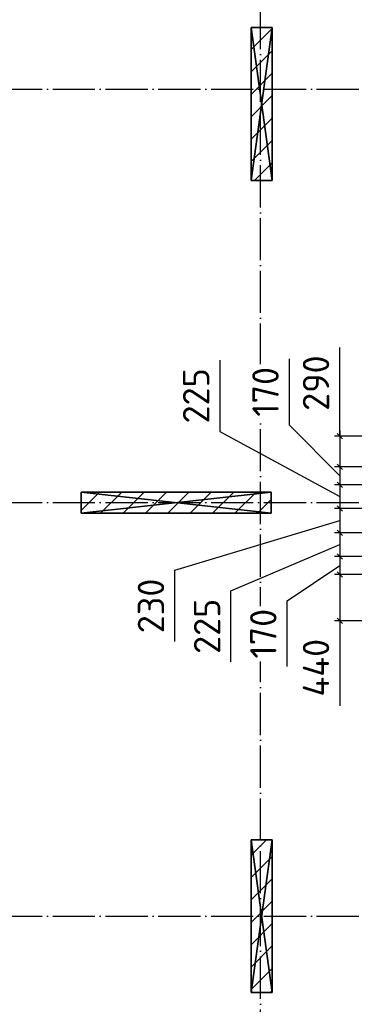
# Model space of a CAD drawing. Header units: millimetres. Extents: x 40580 to 559114, y -343730 to 81020.
# Tile 500 of 656: x 387216 to 390387, y -55257 to -45923. Entities that reach past the tile are written whole.
import ezdxf

# ---------------------------------------------------------------- set-up
doc = ezdxf.new("R2010")
doc.units = ezdxf.units.MM
doc.linetypes.add('______11', pattern=[500, 400, -50, 0, -50])
doc.linetypes.add('______5', pattern=[1100, 800, -100, 100, -100])
for name, color, linetype in [('_________1_', 7, 'Continuous'), ('_________2_', 7, 'Continuous'), ('___________________', 253, '______5'), ('Тонкие', 7, 'Continuous')]:
    doc.layers.add(name, color=color, linetype=linetype)
doc.styles.add('ISOCPEUR', font='isocpeur.ttf')
doc.dimstyles.new('СПДС', dxfattribs={"dimscale": 125, "dimtxt": 250, "dimasz": 50, "dimexe": 50, "dimexo": 10, "dimgap": 100, "dimtad": 1, "dimdec": 0, "dimtxsty": 'ISOCPEUR', "dimblk": 'OBLIQUE', "dimcen": 50, "dimdle": 50, "dimadec": 0, "dimazin": 2, "dimtfac": 0.75, "dimtdec": 0, "dimtmove": 1, "dimatfit": 3, "dimfxl": 1, "dimtfill": 1, "dimtolj": 1, "dimarcsym": 1})

# ---------------------------------------------------------------- blocks, each defined once
blk = doc.blocks.new('_OBLIQUE')
at = {"color": 0, "linetype": 'ByBlock'}
blk.add_line((-0.5, -0.5), (0.5, 0.5), dxfattribs=at)
blk = doc.blocks.new('*D19270')
at = {"layer": 'Defpoints', "color": 0}
for p in [(391363.2, -51011), (390249.1, -51181), (391363.2, -51181)]:
    blk.add_point(p, dxfattribs=at)
at = {"layer": 'Тонкие', "color": 0, "lineweight": -2}
for p, q in [((390249.1, -50961), (390249.1, -51231)), ((391353.2, -51011), (390199.1, -51011)), ((389749.7, -51430.7), (390249.1, -51096)), ((391353.2, -51181), (390199.1, -51181)), ((389749.7, -52055.7), (389749.7, -51430.7))]:
    blk.add_line(p, q, dxfattribs=at)
at = {"layer": 'Тонкие', "color": 0, "lineweight": -2, "xscale": 50, "yscale": 50, "zscale": 50}
for p, rotation in [((390249.1, -51011), 270), ((390249.1, -51181), 90)]:
    blk.add_blockref('_OBLIQUE', p, dxfattribs=dict(at, rotation=rotation))
at = {"layer": 'Тонкие', "color": 0, "insert": (389524.7, -51743.2), "char_height": 250, "attachment_point": 5, "rotation": 90, "style": 'ISOCPEUR', "bg_fill": 3, "box_fill_scale": 1.1, "bg_fill_color": 256, "bg_fill_true_color": 13158600, "bg_fill_transparency": 0}
blk.add_mtext('\\A1;170', dxfattribs=at)
blk = doc.blocks.new('*D19271')
at = {"layer": 'Defpoints', "color": 0}
for p in [(391363.2, -51181), (390249.1, -51621), (391298.1, -51621)]:
    blk.add_point(p, dxfattribs=at)
at = {"layer": 'Тонкие', "color": 0, "lineweight": -2}
for p, q in [((390249.1, -51131), (390249.1, -51671)), ((391353.2, -51181), (390199.1, -51181)), ((391288.1, -51621), (390199.1, -51621)), ((390249.1, -51621), (390249.1, -52428.4))]:
    blk.add_line(p, q, dxfattribs=at)
at = {"layer": 'Тонкие', "color": 0, "lineweight": -2, "xscale": 50, "yscale": 50, "zscale": 50}
for p, rotation in [((390249.1, -51181), 90), ((390249.1, -51621), 270)]:
    blk.add_blockref('_OBLIQUE', p, dxfattribs=dict(at, rotation=rotation))
at = {"layer": 'Тонкие', "color": 0, "insert": (390024.1, -52065.9), "char_height": 250, "attachment_point": 5, "rotation": 90, "style": 'ISOCPEUR', "bg_fill": 3, "box_fill_scale": 1.1, "bg_fill_color": 256, "bg_fill_true_color": 13158600, "bg_fill_transparency": 0}
blk.add_mtext('\\A1;440', dxfattribs=at)
blk = doc.blocks.new('*D19272')
at = {"layer": 'Defpoints', "color": 0}
for p in [(391328.2, -50786), (390249.1, -51011), (391363.2, -51011)]:
    blk.add_point(p, dxfattribs=at)
at = {"layer": 'Тонкие', "color": 0, "lineweight": -2}
for p, q in [((390249.1, -50736), (390249.1, -51061)), ((391318.2, -50786), (390199.1, -50786)), ((389217, -51335.6), (390249.1, -50898.5)), ((391353.2, -51011), (390199.1, -51011)), ((389217, -52010.6), (389217, -51335.6))]:
    blk.add_line(p, q, dxfattribs=at)
at = {"layer": 'Тонкие', "color": 0, "lineweight": -2, "xscale": 50, "yscale": 50, "zscale": 50}
for p, rotation in [((390249.1, -50786), 90), ((390249.1, -51011), 270)]:
    blk.add_blockref('_OBLIQUE', p, dxfattribs=dict(at, rotation=rotation))
at = {"layer": 'Тонкие', "color": 0, "insert": (388992, -51673.1), "char_height": 250, "attachment_point": 5, "rotation": 90, "style": 'ISOCPEUR', "bg_fill": 3, "box_fill_scale": 1.1, "bg_fill_color": 256, "bg_fill_true_color": 13158600, "bg_fill_transparency": 0}
blk.add_mtext('\\A1;225', dxfattribs=at)
blk = doc.blocks.new('*D19273')
at = {"layer": 'Defpoints', "color": 0}
for p in [(391328.2, -50556), (390249.1, -50786), (391328.2, -50786)]:
    blk.add_point(p, dxfattribs=at)
at = {"layer": 'Тонкие', "color": 0, "lineweight": -2}
for p, q in [((391318.2, -50556), (390199.1, -50556)), ((390249.1, -50506), (390249.1, -50836)), ((388685, -51142.5), (390249.1, -50671)), ((391318.2, -50786), (390199.1, -50786)), ((388685, -51817.5), (388685, -51142.5))]:
    blk.add_line(p, q, dxfattribs=at)
at = {"layer": 'Тонкие', "color": 0, "lineweight": -2, "xscale": 50, "yscale": 50, "zscale": 50}
for p, rotation in [((390249.1, -50556), 90), ((390249.1, -50786), 270)]:
    blk.add_blockref('_OBLIQUE', p, dxfattribs=dict(at, rotation=rotation))
at = {"layer": 'Тонкие', "color": 0, "insert": (388460, -51480), "char_height": 250, "attachment_point": 5, "rotation": 90, "style": 'ISOCPEUR', "bg_fill": 3, "box_fill_scale": 1.1, "bg_fill_color": 256, "bg_fill_true_color": 13158600, "bg_fill_transparency": 0}
blk.add_mtext('\\A1;230', dxfattribs=at)
blk = doc.blocks.new('*D19274')
at = {"layer": 'Defpoints', "color": 0}
for p in [(391363.2, -50331), (390249.1, -50556), (391328.2, -50556)]:
    blk.add_point(p, dxfattribs=at)
at = {"layer": 'Тонкие', "color": 0, "lineweight": -2}
for p, q in [((389113, -49151), (389113, -49826)), ((389113, -49826), (390249.1, -50443.5)), ((390249.1, -50281), (390249.1, -50606)), ((391353.2, -50331), (390199.1, -50331)), ((391318.2, -50556), (390199.1, -50556))]:
    blk.add_line(p, q, dxfattribs=at)
at = {"layer": 'Тонкие', "color": 0, "lineweight": -2, "xscale": 50, "yscale": 50, "zscale": 50}
for p, rotation in [((390249.1, -50331), 90), ((390249.1, -50556), 270)]:
    blk.add_blockref('_OBLIQUE', p, dxfattribs=dict(at, rotation=rotation))
at = {"layer": 'Тонкие', "color": 0, "insert": (388888, -49488.5), "char_height": 250, "attachment_point": 5, "rotation": 90, "style": 'ISOCPEUR', "bg_fill": 3, "box_fill_scale": 1.1, "bg_fill_color": 256, "bg_fill_true_color": 13158600, "bg_fill_transparency": 0}
blk.add_mtext('\\A1;225', dxfattribs=at)
blk = doc.blocks.new('*D19275')
at = {"layer": 'Defpoints', "color": 0}
for p in [(391363.2, -50161), (390249.1, -50331), (391363.2, -50331)]:
    blk.add_point(p, dxfattribs=at)
at = {"layer": 'Тонкие', "color": 0, "lineweight": -2}
for p, q in [((389770.3, -49137.8), (389770.3, -49762.8)), ((389770.3, -49762.8), (390249.1, -50246)), ((390249.1, -50111), (390249.1, -50381)), ((391353.2, -50161), (390199.1, -50161)), ((391353.2, -50331), (390199.1, -50331))]:
    blk.add_line(p, q, dxfattribs=at)
at = {"layer": 'Тонкие', "color": 0, "lineweight": -2, "xscale": 50, "yscale": 50, "zscale": 50}
for p, rotation in [((390249.1, -50161), 270), ((390249.1, -50331), 90)]:
    blk.add_blockref('_OBLIQUE', p, dxfattribs=dict(at, rotation=rotation))
at = {"layer": 'Тонкие', "color": 0, "insert": (389545.3, -49450.3), "char_height": 250, "attachment_point": 5, "rotation": 90, "style": 'ISOCPEUR', "bg_fill": 3, "box_fill_scale": 1.1, "bg_fill_color": 256, "bg_fill_true_color": 13158600, "bg_fill_transparency": 0}
blk.add_mtext('\\A1;170', dxfattribs=at)
blk = doc.blocks.new('*D19276')
at = {"layer": 'Defpoints', "color": 0}
for p in [(391298.1, -49871), (390249.1, -50161), (391363.2, -50161)]:
    blk.add_point(p, dxfattribs=at)
at = {"layer": 'Тонкие', "color": 0, "lineweight": -2}
for p, q in [((390249.1, -49871), (390249.1, -49030.4)), ((390249.1, -49821), (390249.1, -50211)), ((391288.1, -49871), (390199.1, -49871)), ((391353.2, -50161), (390199.1, -50161))]:
    blk.add_line(p, q, dxfattribs=at)
at = {"layer": 'Тонкие', "color": 0, "lineweight": -2, "xscale": 50, "yscale": 50, "zscale": 50}
for p, rotation in [((390249.1, -49871), 90), ((390249.1, -50161), 270)]:
    blk.add_blockref('_OBLIQUE', p, dxfattribs=dict(at, rotation=rotation))
at = {"layer": 'Тонкие', "color": 0, "insert": (390024.1, -49367.9), "char_height": 250, "attachment_point": 5, "rotation": 90, "style": 'ISOCPEUR', "bg_fill": 3, "box_fill_scale": 1.1, "bg_fill_color": 256, "bg_fill_true_color": 13158600, "bg_fill_transparency": 0}
blk.add_mtext('\\A1;290', dxfattribs=at)

msp = doc.modelspace()

# ---------------------------------------------------------------- linework, layer by layer
at = {"layer": '_________1_', "color": 253, "linetype": '______11'}
for p, q in [((387798.1, -50574, -3800), (387971.1, -50401, -3800)), ((388195.3, -50601, -3800), (388395.3, -50401, -3800)), ((388619.6, -50601, -3800), (388819.6, -50401, -3800)), ((389043.9, -50601, -3800), (389243.9, -50401, -3800)), ((389468.1, -50601, -3800), (389598.1, -50471.1, -3800))]:
    msp.add_line(p, q, dxfattribs=at)
at = {"layer": '_________1_', "color": 253, "linetype": '______5'}
for p, q in [((387983.2, -50601, -3800), (388183.2, -50401, -3800)), ((388407.5, -50601, -3800), (388607.5, -50401, -3800)), ((388831.7, -50601, -3800), (389031.7, -50401, -3800)), ((389256, -50601, -3800), (389456, -50401, -3800))]:
    msp.add_line(p, q, dxfattribs=at)
at = {"layer": '_________2_', "color": 253, "linetype": '______5'}
for p, q in [((389408.1, -46206.3, -3800), (389608.1, -46006.3, -3800)), ((389408.1, -46630.6, -3800), (389608.1, -46430.6, -3800)), ((389408.1, -47054.8, -3800), (389608.1, -46854.8, -3800)), ((389441.2, -47446, -3800), (389608.1, -47279.1, -3800)), ((389408.1, -53843.1, -3800), (389555.1, -53696, -3800)), ((389408.1, -54267.3, -3800), (389608.1, -54067.3, -3800)), ((389408.1, -54691.6, -3800), (389608.1, -54491.6, -3800)), ((389408.1, -55115.8, -3800), (389608.1, -54915.8, -3800))]:
    msp.add_line(p, q, dxfattribs=at)
at = {"layer": '_________2_', "color": 253, "linetype": '______11'}
for p, q in [((389408.1, -46418.4, -3800), (389608.1, -46218.4, -3800)), ((389408.1, -46842.7, -3800), (389608.1, -46642.7, -3800)), ((389408.1, -47267, -3800), (389608.1, -47067, -3800)), ((389408.1, -54055.2, -3800), (389608.1, -53855.2, -3800)), ((389408.1, -54479.5, -3800), (389608.1, -54279.5, -3800)), ((389408.1, -54903.7, -3800), (389608.1, -54703.7, -3800)), ((389590, -55146, -3800), (389608.1, -55128, -3800))]:
    msp.add_line(p, q, dxfattribs=at)
at = {"layer": '___________________', "color": 253, "linetype": '______11'}
for p, q in [((389498.1, -88711, -3800), (389498.1, -38631, -3800)), ((380028.1, -46581, -3800), (401368.1, -46581, -3800)), ((380028.1, -50501, -3800), (401368.1, -50501, -3800)), ((380028.1, -54421, -3800), (401368.1, -54421, -3800))]:
    msp.add_line(p, q, dxfattribs=at)

# ---------------------------------------------------------------- meshes
at = {"layer": '_________1_'}
mesh = msp.add_polyface(dxfattribs=at)
corners = [(387798.1, -50401, -7600), (387798.1, -50601, -7600), (387798.1, -50601, -4150), (387798.1, -50401, -4150)]
mesh.append_faces([[corners[k] for k in face] for face in [(1, 2, 0)]], dxfattribs={"vtx1": -1})
mesh.append_faces([[corners[k] for k in face] for face in [(2, 3, 0)]], dxfattribs={"vtx2": -1})
mesh = msp.add_polyface(dxfattribs=at)
corners = [(389598.1, -50401, -7600), (387798.1, -50401, -7600), (387798.1, -50401, -4150), (389598.1, -50401, -4150)]
mesh.append_faces([[corners[k] for k in face] for face in [(1, 2, 0)]], dxfattribs={"vtx1": -1})
mesh.append_faces([[corners[k] for k in face] for face in [(2, 3, 0)]], dxfattribs={"vtx2": -1})
mesh = msp.add_polyface(dxfattribs=at)
corners = [(389598.1, -50601, -4150), (389598.1, -50401, -4150), (387798.1, -50401, -4150), (387798.1, -50601, -4150)]
mesh.append_faces([[corners[k] for k in face] for face in [(1, 2, 0)]], dxfattribs={"vtx1": -1})
mesh.append_faces([[corners[k] for k in face] for face in [(2, 3, 0)]], dxfattribs={"vtx2": -1})
mesh = msp.add_polyface(dxfattribs=at)
corners = [(389598.1, -50401, -7600), (389598.1, -50601, -7600), (387798.1, -50601, -7600), (387798.1, -50401, -7600)]
mesh.append_faces([[corners[k] for k in face] for face in [(1, 2, 0)]], dxfattribs={"vtx1": -1})
mesh.append_faces([[corners[k] for k in face] for face in [(2, 3, 0)]], dxfattribs={"vtx2": -1})
mesh = msp.add_polyface(dxfattribs=at)
corners = [(389598.1, -50601, -7600), (389598.1, -50401, -7600), (389598.1, -50401, -4150), (389598.1, -50601, -4150)]
mesh.append_faces([[corners[k] for k in face] for face in [(1, 2, 0)]], dxfattribs={"vtx1": -1})
mesh.append_faces([[corners[k] for k in face] for face in [(2, 3, 0)]], dxfattribs={"vtx2": -1})
mesh = msp.add_polyface(dxfattribs=at)
corners = [(387798.1, -50601, -7600), (389598.1, -50601, -7600), (389598.1, -50601, -4150), (387798.1, -50601, -4150)]
mesh.append_faces([[corners[k] for k in face] for face in [(1, 2, 0)]], dxfattribs={"vtx1": -1})
mesh.append_faces([[corners[k] for k in face] for face in [(2, 3, 0)]], dxfattribs={"vtx2": -1})
at = {"layer": '_________2_'}
mesh = msp.add_polyface(dxfattribs=at)
corners = [(389408.1, -45996, -7600), (389408.1, -47446, -7600), (389408.1, -47446, -4150), (389408.1, -45996, -4150)]
mesh.append_faces([[corners[k] for k in face] for face in [(1, 2, 0)]], dxfattribs={"vtx1": -1})
mesh.append_faces([[corners[k] for k in face] for face in [(2, 3, 0)]], dxfattribs={"vtx2": -1})
mesh = msp.add_polyface(dxfattribs=at)
corners = [(389608.1, -45996, -7600), (389408.1, -45996, -7600), (389408.1, -45996, -4150), (389608.1, -45996, -4150)]
mesh.append_faces([[corners[k] for k in face] for face in [(1, 2, 0)]], dxfattribs={"vtx1": -1})
mesh.append_faces([[corners[k] for k in face] for face in [(2, 3, 0)]], dxfattribs={"vtx2": -1})
mesh = msp.add_polyface(dxfattribs=at)
corners = [(389608.1, -45996, -4150), (389408.1, -45996, -4150), (389408.1, -47446, -4150), (389608.1, -47446, -4150)]
mesh.append_faces([[corners[k] for k in face] for face in [(1, 2, 0)]], dxfattribs={"vtx1": -1})
mesh.append_faces([[corners[k] for k in face] for face in [(2, 3, 0)]], dxfattribs={"vtx2": -1})
mesh = msp.add_polyface(dxfattribs=at)
corners = [(389408.1, -45996, -7600), (389608.1, -45996, -7600), (389608.1, -47446, -7600), (389408.1, -47446, -7600)]
mesh.append_faces([[corners[k] for k in face] for face in [(1, 2, 0)]], dxfattribs={"vtx1": -1})
mesh.append_faces([[corners[k] for k in face] for face in [(2, 3, 0)]], dxfattribs={"vtx2": -1})
mesh = msp.add_polyface(dxfattribs=at)
corners = [(389608.1, -47446, -7600), (389608.1, -45996, -7600), (389608.1, -45996, -4150), (389608.1, -47446, -4150)]
mesh.append_faces([[corners[k] for k in face] for face in [(1, 2, 0)]], dxfattribs={"vtx1": -1})
mesh.append_faces([[corners[k] for k in face] for face in [(2, 3, 0)]], dxfattribs={"vtx2": -1})
mesh = msp.add_polyface(dxfattribs=at)
corners = [(389408.1, -47446, -7600), (389608.1, -47446, -7600), (389608.1, -47446, -4150), (389408.1, -47446, -4150)]
mesh.append_faces([[corners[k] for k in face] for face in [(1, 2, 0)]], dxfattribs={"vtx1": -1})
mesh.append_faces([[corners[k] for k in face] for face in [(2, 3, 0)]], dxfattribs={"vtx2": -1})
mesh = msp.add_polyface(dxfattribs=at)
corners = [(389408.1, -53696, -7600), (389408.1, -55146, -7600), (389408.1, -55146, -4150), (389408.1, -53696, -4150)]
mesh.append_faces([[corners[k] for k in face] for face in [(1, 2, 0)]], dxfattribs={"vtx1": -1})
mesh.append_faces([[corners[k] for k in face] for face in [(2, 3, 0)]], dxfattribs={"vtx2": -1})
mesh = msp.add_polyface(dxfattribs=at)
corners = [(389608.1, -53696, -7600), (389408.1, -53696, -7600), (389408.1, -53696, -4150), (389608.1, -53696, -4150)]
mesh.append_faces([[corners[k] for k in face] for face in [(1, 2, 0)]], dxfattribs={"vtx1": -1})
mesh.append_faces([[corners[k] for k in face] for face in [(2, 3, 0)]], dxfattribs={"vtx2": -1})
mesh = msp.add_polyface(dxfattribs=at)
corners = [(389608.1, -53696, -4150), (389408.1, -53696, -4150), (389408.1, -55146, -4150), (389608.1, -55146, -4150)]
mesh.append_faces([[corners[k] for k in face] for face in [(1, 2, 0)]], dxfattribs={"vtx1": -1})
mesh.append_faces([[corners[k] for k in face] for face in [(2, 3, 0)]], dxfattribs={"vtx2": -1})
mesh = msp.add_polyface(dxfattribs=at)
corners = [(389408.1, -53696, -7600), (389608.1, -53696, -7600), (389608.1, -55146, -7600), (389408.1, -55146, -7600)]
mesh.append_faces([[corners[k] for k in face] for face in [(1, 2, 0)]], dxfattribs={"vtx1": -1})
mesh.append_faces([[corners[k] for k in face] for face in [(2, 3, 0)]], dxfattribs={"vtx2": -1})
mesh = msp.add_polyface(dxfattribs=at)
corners = [(389608.1, -55146, -7600), (389608.1, -53696, -7600), (389608.1, -53696, -4150), (389608.1, -55146, -4150)]
mesh.append_faces([[corners[k] for k in face] for face in [(1, 2, 0)]], dxfattribs={"vtx1": -1})
mesh.append_faces([[corners[k] for k in face] for face in [(2, 3, 0)]], dxfattribs={"vtx2": -1})
mesh = msp.add_polyface(dxfattribs=at)
corners = [(389408.1, -55146, -7600), (389608.1, -55146, -7600), (389608.1, -55146, -4150), (389408.1, -55146, -4150)]
mesh.append_faces([[corners[k] for k in face] for face in [(1, 2, 0)]], dxfattribs={"vtx1": -1})
mesh.append_faces([[corners[k] for k in face] for face in [(2, 3, 0)]], dxfattribs={"vtx2": -1})

# ---------------------------------------------------------------- next in the draw order: dimensions: what is measured, and where the dimension line sits
at = {"layer": 'Тонкие'}
dim = msp.add_linear_dim(base=(390249.1, -51181, -5400), p1=(391363.2, -51011, -5400), p2=(391363.2, -51181, -5400), angle=270, dimstyle='СПДС', override={"dimscale": 1, "dimtxsty": 'ISOCPEUR'}, dxfattribs=at)
dim.commit()
dim.dimension.update_dxf_attribs({"geometry": '*D19270', "text_midpoint": (389749.7, -51530.7, -5400), "dimtype": 160})

# ---------------------------------------------------------------- next in the draw order: dimensions: what is measured, and where the dimension line sits
dim = msp.add_linear_dim(base=(390249.1, -51621, -5400), p1=(391363.2, -51181, -5400), p2=(391298.1, -51621, -5400), angle=270, dimstyle='СПДС', override={"dimscale": 1, "dimtxsty": 'ISOCPEUR'}, dxfattribs=at)
dim.commit()
dim.dimension.update_dxf_attribs({"geometry": '*D19271', "text_midpoint": (390231.3, -52065.9, -5400), "dimtype": 160})

# ---------------------------------------------------------------- next in the draw order: dimensions: what is measured, and where the dimension line sits
dim = msp.add_linear_dim(base=(390249.1, -51011, -5400), p1=(391328.2, -50786, -5400), p2=(391363.2, -51011, -5400), angle=270, dimstyle='СПДС', override={"dimscale": 1, "dimtxsty": 'ISOCPEUR'}, dxfattribs=at)
dim.commit()
dim.dimension.update_dxf_attribs({"geometry": '*D19272', "text_midpoint": (389217, -51435.6, -5400), "dimtype": 160})

# ---------------------------------------------------------------- next in the draw order: dimensions: what is measured, and where the dimension line sits
dim = msp.add_linear_dim(base=(390249.1, -50786, -5400), p1=(391328.2, -50556, -5400), p2=(391328.2, -50786, -5400), angle=270, dimstyle='СПДС', override={"dimscale": 1, "dimtxsty": 'ISOCPEUR'}, dxfattribs=at)
dim.commit()
dim.dimension.update_dxf_attribs({"geometry": '*D19273', "text_midpoint": (388685, -51242.5, -5400), "dimtype": 160})

# ---------------------------------------------------------------- next in the draw order: dimensions: what is measured, and where the dimension line sits
dim = msp.add_linear_dim(base=(390249.1, -50556, -5400), p1=(391363.2, -50331, -5400), p2=(391328.2, -50556, -5400), angle=270, dimstyle='СПДС', override={"dimscale": 1, "dimtxsty": 'ISOCPEUR'}, dxfattribs=at)
dim.commit()
dim.dimension.update_dxf_attribs({"geometry": '*D19274', "text_midpoint": (389113, -49726, -5400), "dimtype": 160})

# ---------------------------------------------------------------- next in the draw order: dimensions: what is measured, and where the dimension line sits
dim = msp.add_linear_dim(base=(390249.1, -50331, -5400), p1=(391363.2, -50161, -5400), p2=(391363.2, -50331, -5400), angle=270, dimstyle='СПДС', override={"dimscale": 1, "dimtxsty": 'ISOCPEUR'}, dxfattribs=at)
dim.commit()
dim.dimension.update_dxf_attribs({"geometry": '*D19275', "text_midpoint": (389770.3, -49662.8, -5400), "dimtype": 160})

# ---------------------------------------------------------------- next in the draw order: dimensions: what is measured, and where the dimension line sits
dim = msp.add_linear_dim(base=(390249.1, -50161, -5400), p1=(391298.1, -49871, -5400), p2=(391363.2, -50161, -5400), angle=270, dimstyle='СПДС', override={"dimscale": 1, "dimtxsty": 'ISOCPEUR'}, dxfattribs=at)
dim.commit()
dim.dimension.update_dxf_attribs({"geometry": '*D19276', "text_midpoint": (390272.6, -49367.9, -5400), "dimtype": 160})

doc.saveas('drawing.dxf')
